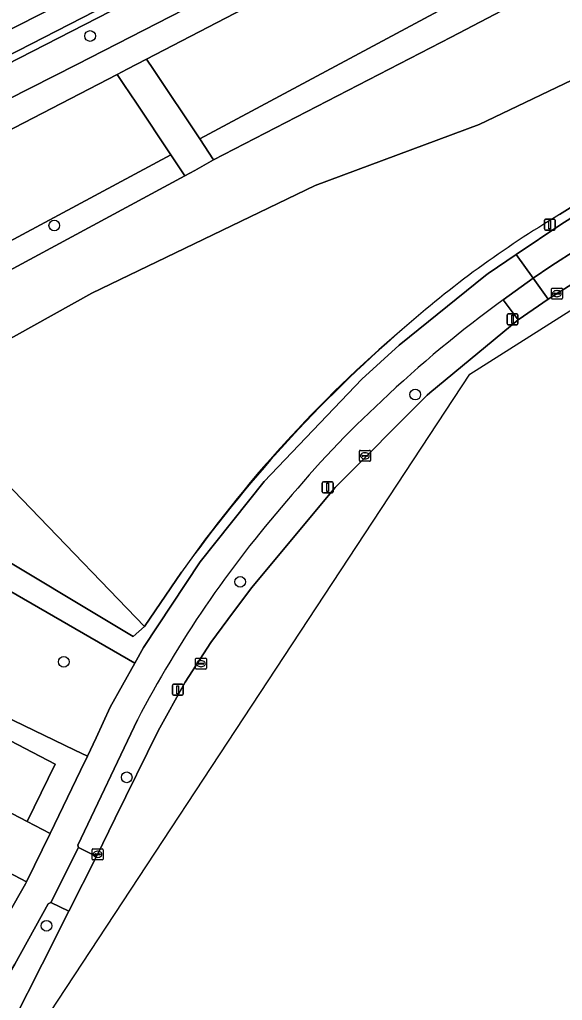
# Model space of a CAD drawing. Extents: x 158835 to 160077, y 386387 to 387778.
# Drawn here: x 159619.7 to 159669.2, y 386996.7 to 387086.1 of the extents above; entities that cross this region are included whole.
import ezdxf

# ---------------------------------------------------------------- set-up
doc = ezdxf.new("R2010")
doc.units = 0
for name, color, linetype in [('IMGEO_Berm_groen', 7, 'Continuous'), ('IMGEO_Boom', 7, 'Continuous'), ('IMGEO_Fietspad_gesloten', 7, 'Continuous'), ('IMGEO_Groenvoorziening', 7, 'Continuous'), ('IMGEO_Hek', 7, 'Continuous'), ('IMGEO_Kolk', 7, 'Continuous'), ('IMGEO_Lichtmast', 7, 'Continuous'), ('IMGEO_Oever', 7, 'Continuous'), ('IMGEO_Parkeervlak_open', 7, 'Continuous'), ('IMGEO_Rijbaan_lokaal_gesloten', 7, 'Continuous'), ('IMGEO_Verkeersbordpaal', 7, 'Continuous'), ('IMGEO_Voetpad_halfverhard', 7, 'Continuous'), ('IMGEO_Voetpad_open', 7, 'Continuous'), ('IMGEO_Waterloop', 7, 'Continuous')]:
    doc.layers.add(name, color=color, linetype=linetype)

msp = doc.modelspace()

# ---------------------------------------------------------------- linework, layer by layer
at = {"layer": 'IMGEO_Berm_groen'}
msp.add_lwpolyline([(159757.511, 387116.928), (159792.144, 387138.681), (159809.798, 387149.845), (159812.857, 387151.725), (159823.867, 387158.732), (159829.333, 387162.157), (159828.767, 387163.06), (159828.08, 387164.155), (159811.527, 387153.742), (159811.277, 387153.585), (159721.943, 387097.407), (159700.242, 387083.854), (159670.599, 387065.207), (159668.133, 387063.629), (159666.525, 387062.536), (159667.871, 387060.617), (159675.411, 387065.389), (159685.338, 387071.55), (159702.953, 387082.542), (159720.727, 387093.804), (159738.94, 387105.199)], close=True, dxfattribs=at)
for points in [[(159656.85, 387051.874), (159657.076, 387052.079), (159665.138, 387058.749), (159663.793, 387060.577)], [(159630.416, 387022.264), (159624.962, 387010.842), (159625.029, 387010.629), (159626.674, 387009.805), (159628.394, 387013.294), (159632.291, 387021.275), (159634.77, 387025.693), (159637.095, 387029.333), (159638.674, 387031.415), (159640.815, 387034.309), (159648.44, 387043.451), (159656.85, 387051.874)], [(159616.279, 386989.217), (159619.09, 386994.786), (159621.714, 387000), (159624.141, 387004.822), (159622.516, 387005.632), (159622.259, 387005.508), (159619.215, 387000), (159617.643, 386997.387)]]:
    msp.add_lwpolyline(points, dxfattribs=at)
for centre, radius, start, end in [((159730.339, 386969.196), 113.044, 126.06293, 133.38041), ((159717.339, 386981.392), 95.257, 132.73572, 140.32866), ((159721.44, 386974.775), 102.668, 138.94725, 152.44797)]:
    msp.add_arc(centre, radius, start, end, dxfattribs=at)
at = {"layer": 'IMGEO_Boom'}
for centre in [(159626.097, 387084.618), (159622.828, 387067.343), (159655.756, 387051.928), (159639.784, 387034.855), (159623.695, 387027.559), (159629.436, 387017.034), (159622.118, 387003.499)]:
    msp.add_circle(centre, 0.489, dxfattribs=at)
at = {"layer": 'IMGEO_Fietspad_gesloten'}
for points in [[(159880.286, 387208.025), (159879.514, 387207.077), (159876.474, 387203.301), (159872.148, 387197.781), (159871.244, 387196.547), (159869.505, 387194.491), (159867.589, 387192.598), (159865.511, 387190.884), (159863.289, 387189.363), (159810.061, 387155.967), (159809.54, 387155.64), (159720.405, 387099.695), (159691.436, 387081.491), (159669.143, 387067.488), (159664.962, 387064.683), (159666.525, 387062.536), (159668.133, 387063.629), (159670.599, 387065.207), (159700.242, 387083.854), (159721.943, 387097.407), (159811.277, 387153.585), (159811.527, 387153.742), (159828.08, 387164.155)], [(159663.793, 387060.577), (159666.525, 387062.536), (159664.962, 387064.683), (159662.404, 387062.966), (159662.176, 387062.797), (159654.276, 387056.426), (159650.9, 387053.321), (159641.975, 387044.011), (159636.132, 387036.681), (159630.968, 387028.858), (159630.181, 387027.448), (159627.935, 387023.424), (159626.658, 387020.641), (159625.847, 387018.962), (159625.217, 387017.658), (159622.46, 387011.905), (159620.305, 387007.516), (159620.202, 387007.312), (159618.603, 387004.497)], [(159617.643, 386997.387), (159619.215, 387000), (159622.259, 387005.508), (159622.516, 387005.632), (159625.029, 387010.629), (159624.962, 387010.842), (159630.416, 387022.264)]]:
    msp.add_lwpolyline(points, dxfattribs=at)
for centre, radius, start, end in [((159730.339, 386969.196), 113.044, 126.06293, 133.38041), ((159717.339, 386981.392), 95.257, 132.73572, 140.32866), ((159721.44, 386974.775), 102.668, 138.94725, 152.44797)]:
    msp.add_arc(centre, radius, start, end, dxfattribs=at)
at = {"layer": 'IMGEO_Groenvoorziening'}
for points in [[(159896.766, 387226.1), (159881.92, 387217.198), (159872.238, 387211.618), (159857.493, 387204.28), (159755.19, 387151.759), (159650.522, 387098.688), (159630.344, 387088.139), (159559.038, 387051.555), (159555.323, 387049.194), (159554.469, 387048.652)], [(159557.143, 387047.692), (159557.48, 387047.863), (159624.872, 387082.009), (159712.819, 387127.086), (159859.851, 387202.901), (159867.901, 387206.794)], [(159598.527, 387045.715), (159630.181, 387027.448), (159630.968, 387028.858), (159636.132, 387036.681), (159641.975, 387044.011), (159650.9, 387053.321), (159654.276, 387056.426), (159662.176, 387062.797), (159662.404, 387062.966), (159664.962, 387064.683), (159669.143, 387067.488), (159691.436, 387081.491), (159720.405, 387099.695), (159809.54, 387155.64)], [(159774.317, 387148.229), (159737.341, 387129.061), (159697.521, 387107.796), (159698.971, 387105.166), (159704.087, 387101.061), (159709.655, 387093.806), (159668.918, 387068.335)], [(159668.918, 387068.335), (159709.655, 387093.806), (159704.087, 387101.061), (159692.696, 387094.559), (159680.283, 387088.316), (159672.132, 387081.59), (159661.593, 387076.548), (159646.637, 387070.979), (159626.268, 387061.175), (159612.197, 387053.349), (159610.302, 387052.295), (159631.059, 387030.796), (159634.433, 387035.725)], [(159558.427, 387040.932), (159559.666, 387041.592), (159561.579, 387042.611), (159616.222, 387071.137), (159617.994, 387067.378), (159572.339, 387044.007), (159568.094, 387041.465), (159563.952, 387039.474), (159564.966, 387037.46), (159593.602, 387051.821), (159595.76, 387052.903), (159604.725, 387058.37), (159633.449, 387073.787), (159630.321, 387078.481), (159629.188, 387080.181), (159628.561, 387081.122), (159581.663, 387056.852), (159558.309, 387044.849), (159557.923, 387044.643), (159557.307, 387044.313)], [(159634.433, 387035.725), (159631.059, 387030.796), (159630.039, 387029.878), (159615.474, 387038.605)]]:
    msp.add_lwpolyline(points, dxfattribs=at)
for points in [[(159774.317, 387148.229), (159848.513, 387185.755), (159868.077, 387196.362), (159868.422, 387197.445), (159870.546, 387204.112), (159869.964, 387203.812), (159860.861, 387199.798), (159854.829, 387196.89), (159818.268, 387178.454), (159736.788, 387137.27), (159633.649, 387083.755), (159631.244, 387082.511), (159631.879, 387081.56), (159636.095, 387075.247), (159680.111, 387098.832), (159697.521, 387107.796), (159737.341, 387129.061)], [(159680.111, 387098.832), (159636.095, 387075.247), (159637.346, 387073.321), (159659.049, 387084.521), (159684.087, 387097.647), (159698.971, 387105.166), (159697.521, 387107.796)], [(159704.087, 387101.061), (159698.971, 387105.166), (159684.087, 387097.647), (159659.049, 387084.521), (159637.346, 387073.321), (159635.663, 387072.37), (159634.728, 387071.867), (159609.138, 387058.087), (159612.197, 387053.349), (159626.268, 387061.175), (159646.637, 387070.979), (159661.593, 387076.548), (159672.132, 387081.59), (159680.283, 387088.316), (159692.696, 387094.559)], [(159634.728, 387071.867), (159633.449, 387073.787), (159604.725, 387058.37), (159610.302, 387052.295), (159612.197, 387053.349), (159609.138, 387058.087)], [(159631.059, 387030.796), (159610.302, 387052.295), (159601.416, 387047.797), (159606.863, 387041.689), (159615.474, 387038.605), (159630.039, 387029.878)], [(159630.181, 387027.448), (159598.527, 387045.715), (159594.786, 387039.818), (159588.618, 387029.413), (159586.097, 387026.556), (159583.098, 387024.974), (159583.737, 387021.411), (159589.012, 387021.835), (159597.633, 387022.584), (159603.79, 387023.13), (159603.79, 387022.727), (159606.178, 387023.225), (159611.071, 387020.559), (159613.471, 387024.914), (159624.689, 387019.519), (159625.847, 387018.962), (159626.658, 387020.641), (159627.935, 387023.424)], [(159625.847, 387018.962), (159624.689, 387019.519), (159613.471, 387024.914), (159611.071, 387020.559), (159606.178, 387023.225), (159603.79, 387022.727), (159604.045, 387019.729), (159606.934, 387020.001), (159611.017, 387017.878), (159613.344, 387022.459), (159614.367, 387021.915), (159614.682, 387022.518), (159622.908, 387018.22), (159620.348, 387013.002), (159622.46, 387011.905), (159625.217, 387017.658)], [(159606.254, 387014.89), (159604.49, 387014.749), (159604.731, 387011.736), (159605.259, 387011.783), (159605.29, 387011.413), (159605.361, 387010.563), (159615.845, 387004.656), (159616.131, 387005.158), (159618.603, 387004.497), (159620.202, 387007.312), (159620.305, 387007.516)]]:
    msp.add_lwpolyline(points, close=True, dxfattribs=at)
for centre, radius, start, end in [((159718.211, 386985.756), 96.172, 120.83384, 131.42964), ((159718.211, 386985.756), 96.172, 120.83384, 131.42964), ((159737.298, 386962.371), 126.341, 130.90187, 144.50671), ((159737.298, 386962.371), 126.341, 130.90187, 144.50671)]:
    msp.add_arc(centre, radius, start, end, dxfattribs=at)
at = {"layer": 'IMGEO_Hek'}
for points in [[(159704.087, 387101.061), (159709.655, 387093.806), (159668.918, 387068.335)], [(159631.059, 387030.796), (159610.302, 387052.295)], [(159634.433, 387035.725), (159631.059, 387030.796)]]:
    msp.add_lwpolyline(points, dxfattribs=at)
for centre, radius, start, end in [((159718.211, 386985.756), 96.172, 120.83384, 131.42964), ((159730.554, 386968.506), 117.293, 130.37439, 145.0342)]:
    msp.add_arc(centre, radius, start, end, dxfattribs=at)
at = {"layer": 'IMGEO_Kolk'}
for p, q in [((159668.18, 387060.703), (159668.18, 387061.555)), ((159668.255, 387061.629), (159669.107, 387061.629)), ((159668.439, 387061.123), (159668.439, 387061.135)), ((159668.877, 387061.086), (159668.479, 387061.086)), ((159668.482, 387061.172), (159668.88, 387061.172)), ((159668.691, 387060.849), (159668.666, 387060.849)), ((159668.668, 387061.409), (159668.693, 387061.409)), ((159668.923, 387061.135), (159668.923, 387061.123)), ((159669.181, 387061.555), (159669.181, 387060.703)), ((159669.107, 387060.629), (159668.255, 387060.629)), ((159650.662, 387045.917), (159650.662, 387046.769)), ((159650.737, 387046.843), (159651.589, 387046.843)), ((159651.15, 387046.623), (159651.175, 387046.623)), ((159651.663, 387046.769), (159651.663, 387045.917)), ((159651.589, 387045.843), (159650.737, 387045.843)), ((159650.921, 387046.337), (159650.921, 387046.349)), ((159651.359, 387046.3), (159650.961, 387046.3)), ((159650.964, 387046.386), (159651.362, 387046.386)), ((159651.173, 387046.063), (159651.148, 387046.063)), ((159651.405, 387046.349), (159651.405, 387046.337)), ((159635.711, 387026.969), (159635.711, 387027.821)), ((159635.786, 387027.895), (159636.638, 387027.895)), ((159636.712, 387027.821), (159636.712, 387026.969)), ((159636.638, 387026.895), (159635.786, 387026.895)), ((159635.97, 387027.389), (159635.97, 387027.401)), ((159636.408, 387027.352), (159636.01, 387027.352)), ((159636.013, 387027.438), (159636.411, 387027.438)), ((159636.222, 387027.115), (159636.197, 387027.115)), ((159636.199, 387027.675), (159636.224, 387027.675)), ((159636.454, 387027.401), (159636.454, 387027.389)), ((159626.273, 387009.584), (159626.273, 387010.436)), ((159626.348, 387010.51), (159627.2, 387010.51)), ((159626.532, 387010.004), (159626.532, 387010.016)), ((159626.97, 387009.967), (159626.572, 387009.967)), ((159626.575, 387010.053), (159626.973, 387010.053)), ((159626.761, 387010.29), (159626.786, 387010.29)), ((159627.016, 387010.016), (159627.016, 387010.004)), ((159627.274, 387010.436), (159627.274, 387009.584)), ((159627.2, 387009.51), (159626.348, 387009.51)), ((159626.784, 387009.73), (159626.759, 387009.73))]:
    msp.add_line(p, q, dxfattribs=at)
for points in [[(159668.18, 387060.703), (159668.18, 387061.555)], [(159668.255, 387061.629), (159669.107, 387061.629)], [(159669.181, 387061.555), (159669.181, 387060.703)], [(159669.107, 387060.629), (159668.255, 387060.629)], [(159650.662, 387045.917), (159650.662, 387046.769)], [(159650.737, 387046.843), (159651.589, 387046.843)], [(159651.663, 387046.769), (159651.663, 387045.917)], [(159651.589, 387045.843), (159650.737, 387045.843)], [(159635.711, 387026.969), (159635.711, 387027.821)], [(159635.786, 387027.895), (159636.638, 387027.895)], [(159636.712, 387027.821), (159636.712, 387026.969)], [(159636.638, 387026.895), (159635.786, 387026.895)], [(159626.273, 387009.584), (159626.273, 387010.436)], [(159626.348, 387010.51), (159627.2, 387010.51)], [(159627.274, 387010.436), (159627.274, 387009.584)], [(159627.2, 387009.51), (159626.348, 387009.51)]]:
    msp.add_lwpolyline(points, dxfattribs=at)
for centre, radius, start, end in [((159668.257, 387061.553), 0.0765, 91.55205, 178.44795), ((159668.257, 387061.553), 0.0765, 91.55205, 178.44795), ((159668.479, 387061.132), 0.0403, 85.87752, 175.75265), ((159668.476, 387061.122), 0.0366, 178.93798, 274.71019), ((159668.88, 387061.129), 0.043, 264.86636, 352.45326), ((159668.884, 387061.134), 0.0386, 1.73085, 96.63898), ((159669.105, 387061.553), 0.0765, 1.55205, 88.44795), ((159669.105, 387061.553), 0.0765, 1.55205, 88.44795), ((159668.257, 387060.705), 0.0765, 181.55205, 268.44795), ((159668.257, 387060.705), 0.0765, 181.55205, 268.44795), ((159669.105, 387060.705), 0.0765, 271.55205, 358.44795), ((159669.105, 387060.705), 0.0765, 271.55205, 358.44795), ((159650.739, 387046.767), 0.0765, 91.55205, 178.44795), ((159650.739, 387046.767), 0.0765, 91.55205, 178.44795), ((159651.587, 387046.767), 0.0765, 1.55205, 88.44795), ((159651.587, 387046.767), 0.0765, 1.55205, 88.44795), ((159650.739, 387045.919), 0.0765, 181.55205, 268.44795), ((159650.739, 387045.919), 0.0765, 181.55205, 268.44795), ((159650.961, 387046.346), 0.0403, 85.87752, 175.75265), ((159650.958, 387046.336), 0.0366, 178.93798, 274.71019), ((159651.362, 387046.343), 0.043, 264.86636, 352.45326), ((159651.366, 387046.348), 0.0386, 1.73085, 96.63898), ((159651.587, 387045.919), 0.0765, 271.55205, 358.44795), ((159651.587, 387045.919), 0.0765, 271.55205, 358.44795), ((159635.788, 387027.819), 0.0765, 91.55205, 178.44795), ((159635.788, 387027.819), 0.0765, 91.55205, 178.44795), ((159636.636, 387027.819), 0.0765, 1.55205, 88.44795), ((159636.636, 387027.819), 0.0765, 1.55205, 88.44795), ((159635.788, 387026.971), 0.0765, 181.55205, 268.44795), ((159635.788, 387026.971), 0.0765, 181.55205, 268.44795), ((159636.01, 387027.398), 0.0403, 85.87752, 175.75265), ((159636.007, 387027.388), 0.0366, 178.93798, 274.71019), ((159636.411, 387027.395), 0.043, 264.86636, 352.45326), ((159636.415, 387027.4), 0.0386, 1.73085, 96.63898), ((159636.636, 387026.971), 0.0765, 271.55205, 358.44795), ((159636.636, 387026.971), 0.0765, 271.55205, 358.44795), ((159626.35, 387010.434), 0.0765, 91.55205, 178.44795), ((159626.35, 387010.434), 0.0765, 91.55205, 178.44795), ((159626.572, 387010.013), 0.0403, 85.87752, 175.75265), ((159626.569, 387010.003), 0.0366, 178.93798, 274.71019), ((159626.973, 387010.01), 0.043, 264.86636, 352.45326), ((159626.977, 387010.015), 0.0386, 1.73085, 96.63898), ((159627.198, 387010.434), 0.0765, 1.55205, 88.44795), ((159627.198, 387010.434), 0.0765, 1.55205, 88.44795), ((159626.35, 387009.586), 0.0765, 181.55205, 268.44795), ((159626.35, 387009.586), 0.0765, 181.55205, 268.44795), ((159627.198, 387009.586), 0.0765, 271.55205, 358.44795), ((159627.198, 387009.586), 0.0765, 271.55205, 358.44795)]:
    msp.add_arc(centre, radius, start, end, dxfattribs=at)
for centre, major_axis, ratio, start_param, end_param in [((159668.667, 387061.129), (-0.387, 0.002), 0.722429, 4.712389, 7.853982), ((159668.692, 387061.129), (-0.39, 0.002), 0.717154, 1.570796, 4.712389), ((159651.149, 387046.343), (-0.387, 0.002), 0.722429, 4.712389, 7.853982), ((159651.174, 387046.343), (-0.39, 0.002), 0.717154, 1.570796, 4.712389), ((159636.198, 387027.395), (-0.387, 0.002), 0.722429, 4.712389, 7.853982), ((159636.223, 387027.395), (-0.39, 0.002), 0.717154, 1.570796, 4.712389), ((159626.76, 387010.01), (-0.387, 0.002), 0.722429, 4.712389, 7.853982), ((159626.785, 387010.01), (-0.39, 0.002), 0.717154, 1.570796, 4.712389)]:
    msp.add_ellipse(centre, major_axis=major_axis, ratio=ratio, start_param=start_param, end_param=end_param, dxfattribs=at)
at = {"layer": 'IMGEO_Lichtmast'}
for p, q in [((159664.134, 387058.393), (159664.134, 387059.193)), ((159664.134, 387059.193), (159664.134, 387058.393)), ((159664.234, 387059.293), (159665.024, 387059.293)), ((159665.024, 387059.293), (159664.234, 387059.293)), ((159665.124, 387059.193), (159665.124, 387058.393)), ((159665.124, 387058.393), (159665.124, 387059.193)), ((159665.024, 387058.293), (159664.234, 387058.293)), ((159664.234, 387058.293), (159665.024, 387058.293)), ((159647.278, 387043.061), (159647.278, 387043.861)), ((159647.278, 387043.861), (159647.278, 387043.061)), ((159647.378, 387043.961), (159648.168, 387043.961)), ((159648.168, 387043.961), (159647.378, 387043.961)), ((159648.268, 387043.861), (159648.268, 387043.061)), ((159648.268, 387043.061), (159648.268, 387043.861)), ((159648.168, 387042.961), (159647.378, 387042.961)), ((159647.378, 387042.961), (159648.168, 387042.961)), ((159633.601, 387024.612), (159633.601, 387025.412)), ((159633.601, 387025.412), (159633.601, 387024.612)), ((159633.701, 387025.512), (159634.491, 387025.512)), ((159634.491, 387025.512), (159633.701, 387025.512)), ((159634.591, 387025.412), (159634.591, 387024.612)), ((159634.591, 387024.612), (159634.591, 387025.412)), ((159634.491, 387024.512), (159633.701, 387024.512)), ((159633.701, 387024.512), (159634.491, 387024.512))]:
    msp.add_line(p, q, dxfattribs=at)
for points in [[(159664.554, 387059.168), (159664.704, 387059.168), (159664.704, 387058.418), (159664.554, 387058.418), (159664.554, 387059.168)], [(159647.698, 387043.836), (159647.848, 387043.836), (159647.848, 387043.086), (159647.698, 387043.086), (159647.698, 387043.836)], [(159634.021, 387025.387), (159634.171, 387025.387), (159634.171, 387024.637), (159634.021, 387024.637), (159634.021, 387025.387)]]:
    msp.add_lwpolyline(points, dxfattribs=at)
for centre, start, end in [((159664.234, 387059.193), 90, 180), ((159664.234, 387059.193), 90, 180), ((159665.024, 387059.193), 0, 90), ((159665.024, 387059.193), 360, 90), ((159664.234, 387058.393), 180, 270), ((159664.234, 387058.393), 180, 270), ((159665.024, 387058.393), 270, 0), ((159665.024, 387058.393), 270, 0), ((159647.378, 387043.861), 90, 180), ((159647.378, 387043.861), 90, 180), ((159648.168, 387043.861), 0, 90), ((159648.168, 387043.861), 360, 90), ((159647.378, 387043.061), 180, 270), ((159647.378, 387043.061), 180, 270), ((159648.168, 387043.061), 270, 0), ((159648.168, 387043.061), 270, 0), ((159633.701, 387025.412), 90, 180), ((159633.701, 387025.412), 90, 180), ((159634.491, 387025.412), 0, 90), ((159634.491, 387025.412), 360, 90), ((159633.701, 387024.612), 180, 270), ((159633.701, 387024.612), 180, 270), ((159634.491, 387024.612), 270, 0), ((159634.491, 387024.612), 270, 0)]:
    msp.add_arc(centre, 0.1, start, end, dxfattribs=at)
at = {"layer": 'IMGEO_Oever'}
for points in [[(159896.265, 387226.551), (159881.593, 387217.753), (159871.933, 387212.186), (159857.202, 387204.855), (159754.897, 387152.333), (159650.227, 387099.261), (159630.048, 387088.711), (159558.717, 387052.115), (159554.656, 387050.244)], [(159555.125, 387052.915), (159558.645, 387054.699), (159567.918, 387059.4), (159621.45, 387086.539), (159637.454, 387094.653), (159664.493, 387108.553), (159684.772, 387118.599), (159721.365, 387137.405), (159781.491, 387167.833), (159855.948, 387206.131), (159874.112, 387215.805), (159882.763, 387220.944), (159894.24, 387226.896)], [(159559.038, 387051.555), (159630.344, 387088.139), (159650.522, 387098.688), (159755.19, 387151.759), (159857.493, 387204.28), (159872.238, 387211.618), (159881.92, 387217.198), (159896.766, 387226.1)]]:
    msp.add_lwpolyline(points, dxfattribs=at)
at = {"layer": 'IMGEO_Parkeervlak_open'}
msp.add_lwpolyline([(159611.017, 387017.878), (159620.348, 387013.002), (159622.908, 387018.22), (159614.682, 387022.518), (159614.367, 387021.915), (159613.344, 387022.459)], close=True, dxfattribs=at)
at = {"layer": 'IMGEO_Rijbaan_lokaal_gesloten'}
for points in [[(159608.43, 386974.344), (159660.724, 387053.785), (159702.709, 387080.332), (159829.806, 387160.696)], [(159792.144, 387138.681), (159757.511, 387116.928), (159738.94, 387105.199), (159720.727, 387093.804), (159702.953, 387082.542), (159685.338, 387071.55), (159675.411, 387065.389), (159667.871, 387060.617), (159665.138, 387058.749), (159657.076, 387052.079), (159656.85, 387051.874), (159648.44, 387043.451), (159640.815, 387034.309), (159638.674, 387031.415), (159637.095, 387029.333), (159634.77, 387025.693), (159632.291, 387021.275), (159628.394, 387013.294), (159626.674, 387009.805), (159624.141, 387004.822), (159621.714, 387000), (159619.09, 386994.786)]]:
    msp.add_lwpolyline(points, dxfattribs=at)
at = {"layer": 'IMGEO_Verkeersbordpaal'}
for p, q in [((159667.539, 387067.024), (159667.539, 387067.824)), ((159667.539, 387067.824), (159667.539, 387067.024)), ((159667.639, 387067.924), (159668.429, 387067.924)), ((159668.429, 387067.924), (159667.639, 387067.924)), ((159668.529, 387067.824), (159668.529, 387067.024)), ((159668.529, 387067.024), (159668.529, 387067.824)), ((159668.429, 387066.924), (159667.639, 387066.924)), ((159667.639, 387066.924), (159668.429, 387066.924))]:
    msp.add_line(p, q, dxfattribs=at)
msp.add_lwpolyline([(159667.959, 387067.799), (159668.109, 387067.799), (159668.109, 387067.049), (159667.959, 387067.049), (159667.959, 387067.799)], dxfattribs=at)
for centre, start, end in [((159667.639, 387067.824), 90, 180), ((159667.639, 387067.824), 90, 180), ((159668.429, 387067.824), 0, 90), ((159668.429, 387067.824), 360, 90), ((159667.639, 387067.024), 180, 270), ((159667.639, 387067.024), 180, 270), ((159668.429, 387067.024), 270, 0), ((159668.429, 387067.024), 270, 0)]:
    msp.add_arc(centre, 0.1, start, end, dxfattribs=at)
at = {"layer": 'IMGEO_Voetpad_halfverhard'}
for points in [[(159869.964, 387203.812), (159867.901, 387206.794), (159859.851, 387202.901), (159712.819, 387127.086), (159624.872, 387082.009), (159557.48, 387047.863), (159557.143, 387047.692)], [(159557.307, 387044.313), (159557.923, 387044.643), (159558.309, 387044.849), (159581.663, 387056.852), (159628.561, 387081.122), (159629.49, 387081.603), (159631.244, 387082.511), (159633.649, 387083.755), (159736.788, 387137.27), (159818.268, 387178.454), (159854.829, 387196.89), (159860.861, 387199.798), (159869.964, 387203.812)]]:
    msp.add_lwpolyline(points, dxfattribs=at)
at = {"layer": 'IMGEO_Voetpad_open'}
for points in [[(159631.879, 387081.56), (159631.244, 387082.511), (159629.49, 387081.603), (159628.561, 387081.122), (159629.188, 387080.181), (159630.321, 387078.481), (159633.449, 387073.787), (159634.728, 387071.867), (159635.663, 387072.37), (159637.346, 387073.321), (159636.095, 387075.247)], [(159665.138, 387058.749), (159667.871, 387060.617), (159666.525, 387062.536), (159663.793, 387060.577)], [(159584.786, 387009.973), (159600.235, 387011.339), (159604.731, 387011.736), (159604.49, 387014.749), (159606.254, 387014.89), (159620.305, 387007.516), (159622.46, 387011.905), (159620.348, 387013.002), (159611.017, 387017.878), (159606.934, 387020.001), (159604.045, 387019.729), (159603.79, 387022.727), (159583.812, 387020.991)], [(159622.516, 387005.632), (159624.141, 387004.822), (159626.674, 387009.805), (159625.029, 387010.629)]]:
    msp.add_lwpolyline(points, close=True, dxfattribs=at)
at = {"layer": 'IMGEO_Waterloop'}
for points in [[(159554.656, 387050.244), (159558.717, 387052.115), (159630.048, 387088.711), (159650.227, 387099.261), (159754.897, 387152.333), (159857.202, 387204.855), (159871.933, 387212.186), (159881.593, 387217.753), (159896.265, 387226.551)], [(159894.24, 387226.896), (159882.763, 387220.944), (159874.112, 387215.805), (159855.948, 387206.131), (159781.491, 387167.833), (159721.365, 387137.405), (159684.772, 387118.599), (159664.493, 387108.553), (159637.454, 387094.653), (159621.45, 387086.539), (159567.918, 387059.4), (159558.645, 387054.699), (159555.125, 387052.915)]]:
    msp.add_lwpolyline(points, dxfattribs=at)

doc.saveas('drawing.dxf')
